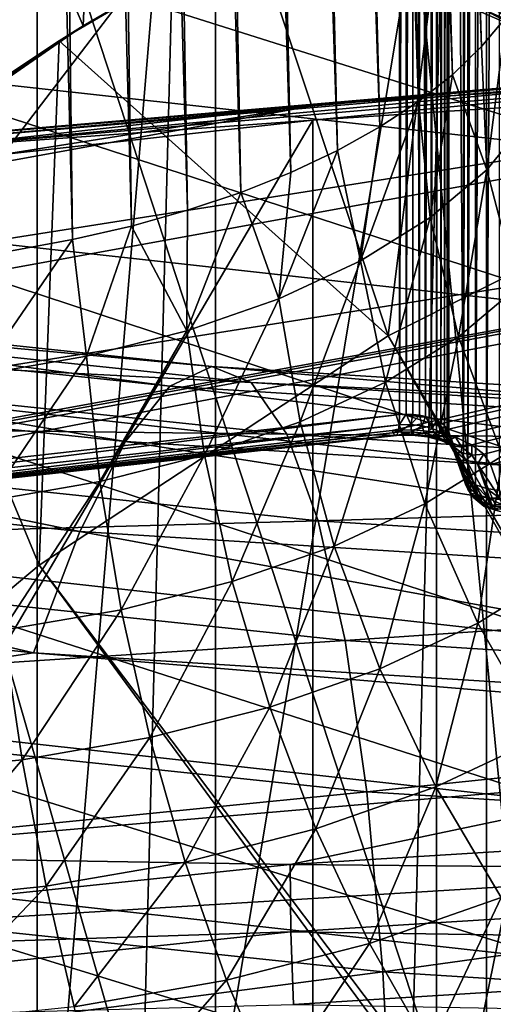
# Model space of a CAD drawing. Header units: metres. Extents: x -109 to 109, y -78 to 121.
# Tile 700 of 1056: x -5.12 to -4, y -27.3 to -24.96. Entities that reach past the tile are written whole.
import ezdxf

# ---------------------------------------------------------------- set-up
doc = ezdxf.new("R2010")
doc.units = ezdxf.units.M
doc.layers.add('solid_508554_SW0001', color=7, linetype='CONTINUOUS')

msp = doc.modelspace()

# ---------------------------------------------------------------- linework, layer by layer
at = {"layer": 'solid_508554_SW0001'}
for points in [[(-4.028895, -25.028086, -27.438148), (-4.390633, -15.334071, -32.870968), (-4.340459, -15.273519, -32.76609)], [(-3.971056, -24.958551, -27.312653), (-4.028895, -25.028086, -27.438148), (-4.340459, -15.273519, -32.76609)], [(-4.098256, -25.094858, -27.559149), (-4.450983, -15.392023, -32.971348), (-4.390633, -15.334071, -32.870968)], [(-4.028895, -25.028086, -27.438148), (-4.098256, -25.094858, -27.559149), (-4.390633, -15.334071, -32.870968)], [(-4.178648, -25.158443, -27.67482), (-4.52113, -15.447086, -33.066719), (-4.450983, -15.392023, -32.971348)], [(-4.098256, -25.094858, -27.559149), (-4.178648, -25.158443, -27.67482), (-4.450983, -15.392023, -32.971348)], [(-4.26951, -25.218443, -27.784382), (-4.600928, -15.499093, -33.156796), (-4.52113, -15.447086, -33.066719)], [(-4.178648, -25.158443, -27.67482), (-4.26951, -25.218443, -27.784382), (-4.52113, -15.447086, -33.066719)], [(-4.370235, -25.274494, -27.887108), (-4.689499, -15.547416, -33.240494), (-4.600928, -15.499093, -33.156796)], [(-4.26951, -25.218443, -27.784382), (-4.370235, -25.274494, -27.887108), (-4.600928, -15.499093, -33.156796)], [(-4.480164, -25.326284, -27.982325), (-4.785857, -15.591556, -33.316944), (-4.689499, -15.547416, -33.240494)], [(-4.370235, -25.274494, -27.887108), (-4.480164, -25.326284, -27.982325), (-4.689499, -15.547416, -33.240494)], [(-4.598588, -25.373507, -28.069403), (-4.889427, -15.631297, -33.38578), (-4.785857, -15.591556, -33.316944)], [(-4.480164, -25.326284, -27.982325), (-4.598588, -25.373507, -28.069403), (-4.785857, -15.591556, -33.316944)], [(-4.724755, -25.415878, -28.147768), (-4.999993, -15.666523, -33.446793), (-4.889427, -15.631297, -33.38578)], [(-4.598588, -25.373507, -28.069403), (-4.724755, -25.415878, -28.147768), (-4.889427, -15.631297, -33.38578)], [(-4.857862, -25.453156, -28.216879), (-5.116285, -15.696786, -33.49921), (-4.999993, -15.666523, -33.446793)], [(-4.724755, -25.415878, -28.147768), (-4.857862, -25.453156, -28.216879), (-4.999993, -15.666523, -33.446793)], [(-4.997053, -25.485117, -28.276247), (-5.237005, -15.721782, -33.542503), (-5.116285, -15.696786, -33.49921)], [(-4.857862, -25.453156, -28.216879), (-4.997053, -25.485117, -28.276247), (-5.116285, -15.696786, -33.49921)], [(-4.997053, -25.485117, -28.276247), (-5.141396, -25.511545, -28.325443), (-5.237005, -15.721782, -33.542503)], [(-4.01723, -45.438103, -81.150002), (-4.01723, -20.710646, -81.150002), (-3.364592, -20.517324, -81.150002)], [(-3.364592, -45.631424, -81.150002), (-4.01723, -45.438103, -81.150002), (-3.364592, -20.517324, -81.150002)], [(-3.293707, -20.630606, 40.799633), (-4.38185, -20.714348, 40.654591), (-3.455352, -26.749439, 46.601505)], [(-4.38185, -20.714348, 40.654591), (-5.731252, -26.944561, 46.263546), (-3.455352, -26.749439, 46.601505)], [(-4.38185, -20.714348, 40.654591), (-5.461653, -20.821739, 40.468582), (-5.731252, -26.944561, 46.263546)], [(-4.658784, -45.210922, -81.150002), (-4.658784, -20.937828, -81.150002), (-4.01723, -20.710646, -81.150002)], [(-4.01723, -45.438103, -81.150002), (-4.658784, -45.210922, -81.150002), (-4.01723, -20.710646, -81.150002)], [(-6.219674, -26.124939, 41.550282), (-4.223004, -20.876787, 39.040344), (-4.223004, -25.899734, 41.940346)], [(-6.219674, -21.101992, 38.65028), (-4.223004, -20.876787, 39.040344), (-6.219674, -26.124939, 41.550282)], [(-4.223004, -25.899734, 41.940346), (-4.223004, -20.876787, 39.040344), (-4.207349, -20.876001, 39.041706)], [(-4.207349, -25.898949, 41.941704), (-4.223004, -25.899734, 41.940346), (-4.207349, -20.876001, 39.041706)], [(-4.207349, -25.898949, 41.941704), (-4.207349, -20.876001, 39.041706), (-4.191641, -20.876453, 39.04092)], [(-4.191641, -25.899401, 41.940922), (-4.207349, -25.898949, 41.941704), (-4.191641, -20.876453, 39.04092)], [(-4.17627, -25.901079, 41.938015), (-4.191641, -20.876453, 39.04092), (-4.176269, -20.878132, 39.038013)], [(-4.17627, -25.901079, 41.938015), (-4.191641, -25.899401, 41.940922), (-4.191641, -20.876453, 39.04092)], [(-4.161614, -25.903942, 41.933056), (-4.17627, -25.901079, 41.938015), (-4.176269, -20.878132, 39.038013)], [(-4.161614, -25.903942, 41.933056), (-4.176269, -20.878132, 39.038013), (-4.161614, -20.880995, 39.033054)], [(-4.161614, -25.903942, 41.933056), (-4.161614, -20.880995, 39.033054), (-4.148039, -20.884972, 39.026169)], [(-4.148039, -25.907919, 41.926167), (-4.161614, -25.903942, 41.933056), (-4.148039, -20.884972, 39.026169)], [(-4.148039, -25.907919, 41.926167), (-4.148039, -20.884972, 39.026169), (-4.13588, -20.889965, 39.017521)], [(-4.135879, -25.912912, 41.917519), (-4.148039, -25.907919, 41.926167), (-4.13588, -20.889965, 39.017521)], [(-4.135879, -25.912912, 41.917519), (-4.13588, -20.889965, 39.017521), (-4.125436, -20.895849, 39.007328)], [(-4.125436, -25.918797, 41.90733), (-4.135879, -25.912912, 41.917519), (-4.125436, -20.895849, 39.007328)], [(-4.125436, -25.918797, 41.90733), (-4.125436, -20.895849, 39.007328), (-4.116969, -20.902479, 38.995846)], [(-4.116968, -25.925426, 41.895844), (-4.125436, -25.918797, 41.90733), (-4.116969, -20.902479, 38.995846)], [(-4.116968, -25.925426, 41.895844), (-4.116969, -20.902479, 38.995846), (-4.110685, -20.909691, 38.983353)], [(-4.110685, -25.932638, 41.88335), (-4.116968, -25.925426, 41.895844), (-4.110685, -20.909691, 38.983353)], [(-4.110685, -25.932638, 41.88335), (-4.110685, -20.909691, 38.983353), (-4.106743, -20.917307, 38.970161)], [(-4.110685, -25.932638, 41.88335), (-4.106743, -20.917307, 38.970161), (-4.106743, -25.940254, 41.870159)], [(-4.072013, -26.038736, 41.699585), (-4.106743, -20.917307, 38.970161), (-4.072013, -21.015789, 38.799583)], [(-4.072013, -26.038736, 41.699585), (-4.106743, -25.940254, 41.870159), (-4.106743, -20.917307, 38.970161)], [(-5.287572, -44.950462, -81.150002), (-5.287572, -21.198286, -81.150002), (-4.658784, -20.937828, -81.150002)], [(-4.658784, -45.210922, -81.150002), (-5.287572, -44.950462, -81.150002), (-4.658784, -20.937828, -81.150002)], [(-4.061867, -21.030542, 38.774033), (-4.072013, -26.038736, 41.699585), (-4.072013, -21.015789, 38.799583)], [(-4.061867, -26.05349, 41.67403), (-4.072013, -26.038736, 41.699585), (-4.061867, -21.030542, 38.774033)], [(-4.061867, -26.05349, 41.67403), (-4.061867, -21.030542, 38.774033), (-4.043098, -21.043026, 38.752411)], [(-4.043098, -26.065973, 41.652412), (-4.061867, -26.05349, 41.67403), (-4.043098, -21.043026, 38.752411)], [(-4.043098, -26.065973, 41.652412), (-4.043098, -21.043026, 38.752411), (-4.017543, -21.052004, 38.736858)], [(-4.017543, -26.074951, 41.63686), (-4.043098, -26.065973, 41.652412), (-4.017543, -21.052004, 38.736858)], [(-4.017543, -26.074951, 41.63686), (-4.017543, -21.052004, 38.736858), (-3.987694, -21.056602, 38.728893)], [(-3.987694, -26.07955, 41.628895), (-4.017543, -26.074951, 41.63686), (-3.987694, -21.056602, 38.728893)], [(-5.404819, -32.07119, 40.451073), (-4.521749, -21.470507, 34.595592), (-3.62909, -21.376354, 34.758667)], [(-3.629026, -31.862358, 40.812778), (-5.404819, -32.07119, 40.451073), (-3.62909, -21.376354, 34.758667)], [(-5.404819, -32.07119, 40.451073), (-5.404889, -21.58519, 34.396957), (-4.521749, -21.470507, 34.595592)], [(-4.972164, -24.979465, -61.099998), (-4.855795, -22.421144, -61.099998), (-5.817447, -23.000132, -61.099998)], [(-4.972164, -24.979465, -61.099998), (-4.052052, -24.481886, -61.099998), (-4.855795, -22.421144, -61.099998)], [(-5.831995, -25.575188, -61.099998), (-4.972164, -24.979465, -61.099998), (-5.817447, -23.000132, -61.099998)], [(-3.928372, -23.817802, 38.746357), (-5.852896, -24.037437, 38.365936), (-3.928225, -30.745993, 42.74638)], [(-3.963492, -27.017197, 124.562874), (-4.24888, -24.087736, 130.123047), (-3.805692, -23.983105, 130.311829)], [(-5.852896, -24.037437, 38.365936), (-5.852784, -30.965624, 42.365963), (-3.928225, -30.745993, 42.74638)], [(-6.610686, -27.179277, 124.477234), (-4.680604, -24.204325, 129.91391), (-4.24888, -24.087736, 130.123047)], [(-3.963492, -27.017197, 124.562874), (-6.610686, -27.179277, 124.477234), (-4.24888, -24.087736, 130.123047)], [(-3.143271, -27.250275, 133.446945), (-3.142986, -24.140366, 131.653702), (-4.135183, -24.328079, 131.313736)], [(-6.610686, -27.179277, 124.477234), (-5.099644, -24.332695, 129.684982), (-4.680604, -24.204325, 129.91391)], [(-3.366618, -25.269512, -62.099998), (-3.615712, -24.289351, -62.099998), (-4.09997, -24.504646, -62.099998)], [(-6.610686, -27.179277, 124.477234), (-5.504393, -24.472486, 129.437195), (-5.099644, -24.332695, 129.684982)], [(-4.135434, -27.454042, 133.116211), (-4.135183, -24.328079, 131.313736), (-5.080447, -24.56756, 130.884293)], [(-4.135434, -27.454042, 133.116211), (-3.143271, -27.250275, 133.446945), (-4.135183, -24.328079, 131.313736)], [(-4.972164, -24.979465, -61.099998), (-4.09997, -24.504646, -62.099998), (-4.052052, -24.481886, -61.099998)], [(-4.972164, -24.979465, -61.099998), (-4.571177, -24.746449, -62.099998), (-4.09997, -24.504646, -62.099998)], [(-4.249986, -25.713148, -62.099998), (-4.09997, -24.504646, -62.099998), (-4.571177, -24.746449, -62.099998)], [(-4.249986, -25.713148, -62.099998), (-3.366618, -25.269512, -62.099998), (-4.09997, -24.504646, -62.099998)], [(-5.080717, -27.707806, 132.694962), (-5.080447, -24.56756, 130.884293), (-5.967965, -24.856981, 130.370834)], [(-5.080717, -27.707806, 132.694962), (-4.135434, -27.454042, 133.116211), (-5.080447, -24.56756, 130.884293)], [(-5.504528, -25.080139, -9.241195), (-3.693126, -25.28093, -9.588971), (-5.419728, -24.734444, -9.075343)], [(-3.693126, -25.28093, -9.588971), (-3.636231, -24.93214, -9.417763), (-5.419728, -24.734444, -9.075343)], [(-4.249986, -25.713148, -62.099998), (-4.571177, -24.746449, -62.099998), (-5.028449, -25.014305, -62.099998)], [(-4.972164, -24.979465, -61.099998), (-5.028449, -25.014305, -62.099998), (-4.571177, -24.746449, -62.099998)], [(-5.080717, -27.707806, 132.694962), (-5.967965, -24.856981, 130.370834), (-5.967979, -26.431536, 131.278809)], [(-3.913344, -24.997065, -24.432009), (-4.169057, -24.885283, -24.238394), (-4.031888, -24.937675, -24.001129)], [(-3.913344, -24.997065, -24.432009), (-4.055036, -24.900286, -24.652037), (-4.169057, -24.885283, -24.238394)], [(-3.847939, -25.017937, -24.855816), (-3.984026, -24.879938, -25.056545), (-4.055036, -24.900286, -24.652037)], [(-3.847939, -25.017937, -24.855816), (-4.055036, -24.900286, -24.652037), (-3.913344, -24.997065, -24.432009)], [(-3.753987, -25.059158, -24.211542), (-4.031888, -24.937675, -24.001129), (-3.882183, -24.953289, -23.766182)], [(-3.753987, -25.059158, -24.211542), (-3.913344, -24.997065, -24.432009), (-4.031888, -24.937675, -24.001129)], [(-4.016865, -25.319796, -27.333694), (-4.028895, -25.028086, -27.438148), (-3.971056, -24.958551, -27.312653)], [(-4.016865, -25.319796, -27.333694), (-3.971056, -24.958551, -27.312653), (-3.917314, -25.198084, -27.114265)], [(-0.000003, -24.972105, 43.747044), (-14.57333, -27.270447, 39.766201), (-16.331614, -27.94536, 38.597218)], [(-8.199345, -26.473967, 41.145744), (-0.000003, -24.972105, 43.747044), (-16.331614, -27.94536, 38.597218)], [(-0.000003, -24.972105, 43.747044), (-2.214558, -25.020468, 43.66328), (-14.57333, -27.270447, 39.766201)], [(-8.199345, -26.473967, 41.145744), (-7.225257, -26.307487, 41.434097), (-0.000003, -24.972105, 43.747044)], [(-7.225257, -26.307487, 41.434097), (-6.239069, -26.162365, 41.685455), (-0.000003, -24.972105, 43.747044)], [(-6.239069, -26.162365, 41.685455), (-4.240786, -25.937134, 42.075565), (-0.000003, -24.972105, 43.747044)], [(-5.831995, -25.575188, -61.099998), (-5.028449, -25.014305, -62.099998), (-4.972164, -24.979465, -61.099998)], [(-4.240786, -25.937134, 42.075565), (-4.18921, -25.93586, 42.07777), (-0.000003, -24.972105, 43.747044)], [(-4.18921, -25.93586, 42.07777), (-4.137682, -25.941418, 42.06815), (-0.000003, -24.972105, 43.747044)], [(-4.137682, -25.941418, 42.06815), (-4.090908, -25.953485, 42.047245), (-0.000003, -24.972105, 43.747044)], [(-4.090908, -25.953485, 42.047245), (-4.052059, -25.971237, 42.016499), (-0.000003, -24.972105, 43.747044)], [(-4.052059, -25.971237, 42.016499), (-4.023757, -25.993498, 41.97794), (-0.000003, -24.972105, 43.747044)], [(-4.023757, -25.993498, 41.97794), (-4.008262, -26.018175, 41.9352), (-0.000003, -24.972105, 43.747044)], [(-4.008262, -26.018175, 41.9352), (-3.973532, -26.116657, 41.764622), (-0.000003, -24.972105, 43.747044)], [(-5.831995, -25.575188, -61.099998), (-5.469945, -25.307156, -62.099998), (-5.028449, -25.014305, -62.099998)], [(-5.075949, -26.256405, -62.099998), (-5.028449, -25.014305, -62.099998), (-5.469945, -25.307156, -62.099998)], [(-5.075949, -26.256405, -62.099998), (-4.249986, -25.713148, -62.099998), (-5.028449, -25.014305, -62.099998)], [(-2.214558, -25.020468, 43.66328), (-12.70409, -26.674765, 40.797951), (-14.57333, -27.270447, 39.766201)], [(-2.214558, -25.020468, 43.66328), (-4.412245, -25.165186, 43.412621), (-12.70409, -26.674765, 40.797951)], [(-3.230166, -25.063902, 43.597778), (-4.412245, -25.165186, 43.412621), (-2.214558, -25.020468, 43.66328)], [(-4.016865, -25.319796, -27.333694), (-4.098256, -25.094858, -27.559149), (-4.028895, -25.028086, -27.438148)], [(-3.233712, -25.062351, 43.628857), (-3.236526, -25.070532, 43.658955), (-5.368294, -25.253296, 43.3424)], [(-5.363626, -25.244957, 43.312576), (-3.233712, -25.062351, 43.628857), (-5.368294, -25.253296, 43.3424)], [(-3.230166, -25.063902, 43.597778), (-3.233712, -25.062351, 43.628857), (-5.363626, -25.244957, 43.312576)], [(-2.222472, -25.057224, 43.799614), (-2.222471, -28.521326, 45.799614), (-4.428028, -28.66651, 45.548149)], [(-4.428028, -25.202408, 43.548149), (-2.222472, -25.057224, 43.799614), (-4.428028, -28.66651, 45.548149)], [(-3.238333, -25.087643, 43.685123), (-2.222472, -25.057224, 43.799614), (-4.428028, -25.202408, 43.548149)], [(-5.57951, -25.449633, -9.350993), (-3.743433, -25.653156, -9.703508), (-5.504528, -25.080139, -9.241195)], [(-3.743433, -25.653156, -9.703508), (-3.693126, -25.28093, -9.588971), (-5.504528, -25.080139, -9.241195)], [(-3.236526, -25.070532, 43.658955), (-3.238333, -25.087643, 43.685123), (-5.37129, -25.27051, 43.368393)], [(-5.368294, -25.253296, 43.3424), (-3.236526, -25.070532, 43.658955), (-5.37129, -25.27051, 43.368393)], [(-5.357745, -25.246307, 43.281845), (-3.230166, -25.063902, 43.597778), (-5.363626, -25.244957, 43.312576)], [(-5.357745, -25.246307, 43.281845), (-4.412245, -25.165186, 43.412621), (-3.230166, -25.063902, 43.597778)], [(-5.37129, -25.27051, 43.368393), (-3.238333, -25.087643, 43.685123), (-4.428028, -25.202408, 43.548149)], [(-4.150506, -25.432947, -27.539051), (-4.178648, -25.158443, -27.67482), (-4.098256, -25.094858, -27.559149)], [(-4.150506, -25.432947, -27.539051), (-4.098256, -25.094858, -27.559149), (-4.016865, -25.319796, -27.333694)], [(-4.412245, -25.165186, 43.412621), (-10.738096, -26.162834, 41.684639), (-12.70409, -26.674765, 40.797951)], [(-4.412245, -25.165186, 43.412621), (-6.576328, -25.405159, 42.996975), (-10.738096, -26.162834, 41.684639)], [(-5.357745, -25.246307, 43.281845), (-6.576328, -25.405159, 42.996975), (-4.412245, -25.165186, 43.412621)], [(-4.315653, -25.535404, -27.726212), (-4.26951, -25.218443, -27.784382), (-4.178648, -25.158443, -27.67482)], [(-4.315653, -25.535404, -27.726212), (-4.178648, -25.158443, -27.67482), (-4.150506, -25.432947, -27.539051)], [(-4.428028, -25.202408, 43.548149), (-4.428028, -28.66651, 45.548149), (-6.599883, -28.907255, 45.131165)], [(-6.599883, -25.443153, 43.131165), (-4.428028, -25.202408, 43.548149), (-6.599883, -28.907255, 45.131165)], [(-5.37129, -25.27051, 43.368393), (-4.428028, -25.202408, 43.548149), (-6.599883, -25.443153, 43.131165)], [(-4.016865, -25.319796, -27.333694), (-3.917314, -25.198084, -27.114265), (-3.944234, -25.59778, -27.216516)], [(-4.315653, -25.535404, -27.726212), (-4.370235, -25.274494, -27.887108), (-4.26951, -25.218443, -27.784382)], [(-0.46333, -32.207546, -57.858181), (-3.366618, -25.269512, -62.099998), (-4.249986, -25.713148, -62.099998)], [(-4.50895, -25.625362, -27.891453), (-4.480164, -25.326284, -27.982325), (-4.370235, -25.274494, -27.887108)], [(-4.50895, -25.625362, -27.891453), (-4.370235, -25.274494, -27.887108), (-4.315653, -25.535404, -27.726212)], [(-5.833086, -26.891729, -62.099998), (-5.075949, -26.256405, -62.099998), (-5.469945, -25.307156, -62.099998)], [(-4.50895, -25.625362, -27.891453), (-4.598588, -25.373507, -28.069403), (-4.480164, -25.326284, -27.982325)], [(-4.150506, -25.432947, -27.539051), (-4.016865, -25.319796, -27.333694), (-4.083923, -25.715899, -27.430466)], [(-4.016865, -25.319796, -27.333694), (-3.944234, -25.59778, -27.216516), (-4.083923, -25.715899, -27.430466)], [(-4.726646, -25.70117, -28.031422), (-4.724755, -25.415878, -28.147768), (-4.598588, -25.373507, -28.069403)], [(-4.726646, -25.70117, -28.031422), (-4.598588, -25.373507, -28.069403), (-4.50895, -25.625362, -27.891453)], [(-4.726646, -25.70117, -28.031422), (-4.857862, -25.453156, -28.216879), (-4.724755, -25.415878, -28.147768)], [(-4.315653, -25.535404, -27.726212), (-4.150506, -25.432947, -27.539051), (-4.256374, -25.822779, -27.625303)], [(-4.150506, -25.432947, -27.539051), (-4.083923, -25.715899, -27.430466), (-4.256374, -25.822779, -27.625303)], [(-5.642823, -25.833807, -9.402031), (-3.785911, -26.03964, -9.758546), (-5.57951, -25.449633, -9.350993)], [(-3.785911, -26.03964, -9.758546), (-3.743433, -25.653156, -9.703508), (-5.57951, -25.449633, -9.350993)], [(-4.964404, -25.761543, -28.143335), (-4.997053, -25.485117, -28.276247), (-4.857862, -25.453156, -28.216879)], [(-4.964404, -25.761543, -28.143335), (-4.857862, -25.453156, -28.216879), (-4.726646, -25.70117, -28.031422)], [(-5.217588, -25.805399, -28.224907), (-5.141396, -25.511545, -28.325443), (-4.997053, -25.485117, -28.276247)], [(-5.217588, -25.805399, -28.224907), (-4.997053, -25.485117, -28.276247), (-4.964404, -25.761543, -28.143335)], [(-6.96012, -25.543098, -16.713062), (-7.108713, -25.5847, -17.360695), (-4.766755, -25.832357, -17.789652)], [(-4.667116, -25.78558, -17.133053), (-6.96012, -25.543098, -16.713062), (-4.766755, -25.832357, -17.789652)], [(-6.821846, -25.586079, -16.063236), (-6.96012, -25.543098, -16.713062), (-4.667116, -25.78558, -17.133053)], [(-4.50895, -25.625362, -27.891453), (-4.315653, -25.535404, -27.726212), (-4.458031, -25.916573, -27.797169)], [(-4.315653, -25.535404, -27.726212), (-4.256374, -25.822779, -27.625303), (-4.458031, -25.916573, -27.797169)], [(-7.108713, -25.5847, -17.360695), (-7.265189, -25.710203, -17.995522), (-4.87168, -25.963312, -18.43392)], [(-4.766755, -25.832357, -17.789652), (-7.108713, -25.5847, -17.360695), (-4.87168, -25.963312, -18.43392)], [(-4.574396, -25.823744, -16.474884), (-6.821846, -25.586079, -16.063236), (-4.667116, -25.78558, -17.133053)], [(-6.696158, -25.71294, -15.421872), (-6.821846, -25.586079, -16.063236), (-4.574396, -25.823744, -16.474884)], [(-4.083923, -25.715899, -27.430466), (-3.944234, -25.59778, -27.216516), (-3.979521, -25.997272, -27.351627)], [(-4.726646, -25.70117, -28.031422), (-4.50895, -25.625362, -27.891453), (-4.684943, -25.99555, -27.942636)], [(-4.50895, -25.625362, -27.891453), (-4.458031, -25.916573, -27.797169), (-4.684943, -25.99555, -27.942636)], [(-7.265189, -25.710203, -17.995522), (-7.426983, -25.917549, -18.607134), (-4.980171, -26.176296, -19.055296)], [(-4.87168, -25.963312, -18.43392), (-7.265189, -25.710203, -17.995522), (-4.980171, -26.176296, -19.055296)], [(-4.490116, -25.946224, -15.825934), (-6.696158, -25.71294, -15.421872), (-4.574396, -25.823744, -16.474884)], [(-6.585116, -25.921598, -14.799481), (-6.696158, -25.71294, -15.421872), (-4.490116, -25.946224, -15.825934)], [(-0.546063, -32.257133, -57.858181), (-4.249986, -25.713148, -62.099998), (-5.075949, -26.256405, -62.099998)], [(-4.964404, -25.761543, -28.143335), (-4.726646, -25.70117, -28.031422), (-4.932578, -26.058418, -28.058859)], [(-4.726646, -25.70117, -28.031422), (-4.684943, -25.99555, -27.942636), (-4.932578, -26.058418, -28.058859)], [(-0.546063, -32.257133, -57.858181), (-0.46333, -32.207546, -57.858181), (-4.249986, -25.713148, -62.099998)], [(-4.256374, -25.822779, -27.625303), (-4.083923, -25.715899, -27.430466), (-4.163145, -26.111099, -27.558514)], [(-4.083923, -25.715899, -27.430466), (-3.979521, -25.997272, -27.351627), (-4.163145, -26.111099, -27.558514)], [(-5.217588, -25.805399, -28.224907), (-4.964404, -25.761543, -28.143335), (-5.196117, -26.104053, -28.143522)], [(-4.964404, -25.761543, -28.143335), (-4.932578, -26.058418, -28.058859), (-5.196117, -26.104053, -28.143522)], [(-4.667116, -25.78558, -17.133053), (-4.766755, -25.832357, -17.789652), (-2.391684, -25.981644, -18.048223)], [(-2.341691, -25.931746, -17.386219), (-4.667116, -25.78558, -17.133053), (-2.391684, -25.981644, -18.048223)], [(-4.574396, -25.823744, -16.474884), (-4.667116, -25.78558, -17.133053), (-2.341691, -25.931746, -17.386219)], [(-2.29517, -25.967007, -16.723021), (-4.574396, -25.823744, -16.474884), (-2.341691, -25.931746, -17.386219)], [(-4.490116, -25.946224, -15.825934), (-4.574396, -25.823744, -16.474884), (-2.29517, -25.967007, -16.723021)], [(-4.458031, -25.916573, -27.797169), (-4.256374, -25.822779, -27.625303), (-4.377705, -26.21096, -27.740871)], [(-4.256374, -25.822779, -27.625303), (-4.163145, -26.111099, -27.558514), (-4.377705, -26.21096, -27.740871)], [(-5.692905, -26.223183, -9.393048), (-3.819512, -26.430843, -9.752728), (-5.642823, -25.833807, -9.402031)], [(-3.819512, -26.430843, -9.752728), (-3.785911, -26.03964, -9.758546), (-5.642823, -25.833807, -9.402031)], [(-4.766755, -25.832357, -17.789652), (-4.87168, -25.963312, -18.43392), (-2.44433, -26.115885, -18.698185)], [(-2.391684, -25.981644, -18.048223), (-4.766755, -25.832357, -17.789652), (-2.44433, -26.115885, -18.698185)], [(-6.00107, -26.12007, 41.620518), (-6.219674, -26.124939, 41.550282), (-4.223004, -25.899734, 41.940346)], [(-4.223875, -25.924088, 41.959965), (-6.00107, -26.12007, 41.620518), (-4.223004, -25.899734, 41.940346)], [(-4.223875, -25.924088, 41.959965), (-4.223004, -25.899734, 41.940346), (-4.207349, -25.898949, 41.941704)], [(-4.19645, -25.923435, 41.961094), (-4.223875, -25.924088, 41.959965), (-4.207349, -25.898949, 41.941704)], [(-4.19645, -25.923435, 41.961094), (-4.207349, -25.898949, 41.941704), (-4.191641, -25.899401, 41.940922)], [(-4.19645, -25.923435, 41.961094), (-4.191641, -25.899401, 41.940922), (-4.17627, -25.901079, 41.938015)], [(-4.169625, -25.926365, 41.956024), (-4.19645, -25.923435, 41.961094), (-4.17627, -25.901079, 41.938015)], [(-4.169625, -25.926365, 41.956024), (-4.17627, -25.901079, 41.938015), (-4.161614, -25.903942, 41.933056)], [(-7.426983, -25.917549, -18.607134), (-7.590104, -26.199728, -19.17926), (-5.089554, -26.464174, -19.637295)], [(-4.980171, -26.176296, -19.055296), (-7.426983, -25.917549, -18.607134), (-5.089554, -26.464174, -19.637295)], [(-4.415657, -26.151016, -15.196843), (-6.585116, -25.921598, -14.799481), (-4.490116, -25.946224, -15.825934)], [(-6.49054, -26.208635, -14.206266), (-6.585116, -25.921598, -14.799481), (-4.415657, -26.151016, -15.196843)], [(-6.004663, -26.137352, 41.646385), (-6.00107, -26.12007, 41.620518), (-4.223875, -25.924088, 41.959965)], [(-4.226404, -25.941254, 41.986038), (-6.004663, -26.137352, 41.646385), (-4.223875, -25.924088, 41.959965)], [(-4.684943, -25.99555, -27.942636), (-4.458031, -25.916573, -27.797169), (-4.618969, -26.295004, -27.895117)], [(-4.458031, -25.916573, -27.797169), (-4.377705, -26.21096, -27.740871), (-4.618969, -26.295004, -27.895117)], [(-4.19645, -25.923435, 41.961094), (-4.226404, -25.941254, 41.986038), (-4.223875, -25.924088, 41.959965)], [(-4.19526, -25.940514, 41.98732), (-4.226404, -25.941254, 41.986038), (-4.19645, -25.923435, 41.961094)], [(-4.19526, -25.940514, 41.98732), (-4.19645, -25.923435, 41.961094), (-4.169625, -25.926365, 41.956024)], [(-4.14524, -25.932673, 41.945095), (-4.169625, -25.926365, 41.956024), (-4.161614, -25.903942, 41.933056)], [(-4.14524, -25.932673, 41.945095), (-4.161614, -25.903942, 41.933056), (-4.148039, -25.907919, 41.926167)], [(-4.14524, -25.932673, 41.945095), (-4.148039, -25.907919, 41.926167), (-4.135879, -25.912912, 41.917519)], [(-4.124965, -25.941931, 41.929062), (-4.14524, -25.932673, 41.945095), (-4.135879, -25.912912, 41.917519)], [(-4.124965, -25.941931, 41.929062), (-4.135879, -25.912912, 41.917519), (-4.125436, -25.918797, 41.90733)], [(-4.124965, -25.941931, 41.929062), (-4.125436, -25.918797, 41.90733), (-4.116968, -25.925426, 41.895844)], [(-4.235307, -25.94808, 42.046875), (-4.240786, -25.937134, 42.075565), (-6.239069, -26.162365, 41.685455)], [(-4.235307, -25.94808, 42.046875), (-6.239069, -26.162365, 41.685455), (-6.017312, -26.144592, 41.706505)], [(-4.235307, -25.94808, 42.046875), (-6.017312, -26.144592, 41.706505), (-4.230343, -25.949522, 42.015987)], [(-6.010259, -26.145803, 41.676018), (-6.004663, -26.137352, 41.646385), (-4.226404, -25.941254, 41.986038)], [(-4.230343, -25.949522, 42.015987), (-6.010259, -26.145803, 41.676018), (-4.226404, -25.941254, 41.986038)], [(-2.252883, -26.086847, -16.0695), (-4.490116, -25.946224, -15.825934), (-2.29517, -25.967007, -16.723021)], [(-4.415657, -26.151016, -15.196843), (-4.490116, -25.946224, -15.825934), (-2.252883, -26.086847, -16.0695)], [(-4.191072, -25.947029, 42.048698), (-4.18921, -25.93586, 42.07777), (-4.240786, -25.937134, 42.075565)], [(-4.191072, -25.947029, 42.048698), (-4.240786, -25.937134, 42.075565), (-4.235307, -25.94808, 42.046875)], [(-4.191072, -25.947029, 42.048698), (-4.235307, -25.94808, 42.046875), (-4.193407, -25.948643, 42.017509)], [(-4.193407, -25.948643, 42.017509), (-4.235307, -25.94808, 42.046875), (-4.230343, -25.949522, 42.015987)], [(-4.19526, -25.940514, 41.98732), (-4.230343, -25.949522, 42.015987), (-4.226404, -25.941254, 41.986038)], [(-4.193407, -25.948643, 42.017509), (-4.230343, -25.949522, 42.015987), (-4.19526, -25.940514, 41.98732)], [(-4.164799, -25.94384, 41.98156), (-4.19526, -25.940514, 41.98732), (-4.169625, -25.926365, 41.956024)], [(-4.193407, -25.948643, 42.017509), (-4.19526, -25.940514, 41.98732), (-4.164799, -25.94384, 41.98156)], [(-4.15728, -25.952589, 42.010677), (-4.193407, -25.948643, 42.017509), (-4.164799, -25.94384, 41.98156)], [(-4.191072, -25.947029, 42.048698), (-4.193407, -25.948643, 42.017509), (-4.15728, -25.952589, 42.010677)], [(-4.191072, -25.947029, 42.048698), (-4.137682, -25.941418, 42.06815), (-4.18921, -25.93586, 42.07777)], [(-4.147806, -25.951754, 42.040516), (-4.137682, -25.941418, 42.06815), (-4.191072, -25.947029, 42.048698)], [(-4.147806, -25.951754, 42.040516), (-4.191072, -25.947029, 42.048698), (-4.15728, -25.952589, 42.010677)], [(-4.164799, -25.94384, 41.98156), (-4.169625, -25.926365, 41.956024), (-4.14524, -25.932673, 41.945095)], [(-4.137107, -25.951004, 41.969151), (-4.164799, -25.94384, 41.98156), (-4.14524, -25.932673, 41.945095)], [(-4.15728, -25.952589, 42.010677), (-4.164799, -25.94384, 41.98156), (-4.137107, -25.951004, 41.969151)], [(-4.147806, -25.951754, 42.040516), (-4.090908, -25.953485, 42.047245), (-4.137682, -25.941418, 42.06815)], [(-4.137107, -25.951004, 41.969151), (-4.14524, -25.932673, 41.945095), (-4.124965, -25.941931, 41.929062)], [(-4.114083, -25.961515, 41.950943), (-4.137107, -25.951004, 41.969151), (-4.124965, -25.941931, 41.929062)], [(-4.110188, -25.953501, 41.909023), (-4.124965, -25.941931, 41.929062), (-4.116968, -25.925426, 41.895844)], [(-4.114083, -25.961515, 41.950943), (-4.124965, -25.941931, 41.929062), (-4.110188, -25.953501, 41.909023)], [(-4.110188, -25.953501, 41.909023), (-4.116968, -25.925426, 41.895844), (-4.110685, -25.932638, 41.88335)], [(-4.110188, -25.953501, 41.909023), (-4.110685, -25.932638, 41.88335), (-4.106743, -25.940254, 41.870159)], [(-4.101923, -25.966591, 41.886349), (-4.110188, -25.953501, 41.909023), (-4.106743, -25.940254, 41.870159)], [(-4.070854, -26.05188, 41.707409), (-4.106743, -25.940254, 41.870159), (-4.072013, -26.038736, 41.699585)], [(-4.067434, -26.064432, 41.715351), (-4.101923, -25.966591, 41.886349), (-4.106743, -25.940254, 41.870159)], [(-4.070854, -26.05188, 41.707409), (-4.067434, -26.064432, 41.715351), (-4.106743, -25.940254, 41.870159)], [(-6.017312, -26.144592, 41.706505), (-6.010259, -26.145803, 41.676018), (-4.230343, -25.949522, 42.015987)], [(-4.87168, -25.963312, -18.43392), (-4.980171, -26.176296, -19.055296), (-2.498765, -26.332266, -19.325445)], [(-2.44433, -26.115885, -18.698185), (-4.87168, -25.963312, -18.43392), (-2.498765, -26.332266, -19.325445)], [(-4.124438, -25.961084, 41.99596), (-4.15728, -25.952589, 42.010677), (-4.137107, -25.951004, 41.969151)], [(-4.147806, -25.951754, 42.040516), (-4.15728, -25.952589, 42.010677), (-4.124438, -25.961084, 41.99596)], [(-4.108474, -25.961929, 42.022888), (-4.090908, -25.953485, 42.047245), (-4.147806, -25.951754, 42.040516)], [(-4.108474, -25.961929, 42.022888), (-4.147806, -25.951754, 42.040516), (-4.124438, -25.961084, 41.99596)], [(-4.124438, -25.961084, 41.99596), (-4.137107, -25.951004, 41.969151), (-4.114083, -25.961515, 41.950943)], [(-4.097131, -25.973553, 41.974365), (-4.124438, -25.961084, 41.99596), (-4.114083, -25.961515, 41.950943)], [(-4.108474, -25.961929, 42.022888), (-4.124438, -25.961084, 41.99596), (-4.097131, -25.973553, 41.974365)], [(-4.097302, -25.974655, 41.928188), (-4.114083, -25.961515, 41.950943), (-4.110188, -25.953501, 41.909023)], [(-4.097131, -25.973553, 41.974365), (-4.114083, -25.961515, 41.950943), (-4.097302, -25.974655, 41.928188)], [(-4.097302, -25.974655, 41.928188), (-4.110188, -25.953501, 41.909023), (-4.101923, -25.966591, 41.886349)], [(-4.075771, -25.97686, 41.997028), (-4.090908, -25.953485, 42.047245), (-4.108474, -25.961929, 42.022888)], [(-4.075771, -25.97686, 41.997028), (-4.108474, -25.961929, 42.022888), (-4.097131, -25.973553, 41.974365)], [(-4.087916, -25.989521, 41.902439), (-4.097302, -25.974655, 41.928188), (-4.101923, -25.966591, 41.886349)], [(-4.053938, -26.087147, 41.731216), (-4.087916, -25.989521, 41.902439), (-4.101923, -25.966591, 41.886349)], [(-4.061787, -26.076262, 41.723331), (-4.053938, -26.087147, 41.731216), (-4.101923, -25.966591, 41.886349)], [(-4.067434, -26.064432, 41.715351), (-4.061787, -26.076262, 41.723331), (-4.101923, -25.966591, 41.886349)], [(-4.075771, -25.97686, 41.997028), (-4.052059, -25.971237, 42.016499), (-4.090908, -25.953485, 42.047245)], [(-4.051938, -25.995522, 41.964706), (-4.052059, -25.971237, 42.016499), (-4.075771, -25.97686, 41.997028)], [(-4.051938, -25.995522, 41.964706), (-4.023757, -25.993498, 41.97794), (-4.052059, -25.971237, 42.016499)], [(-4.077229, -25.989136, 41.947376), (-4.097131, -25.973553, 41.974365), (-4.097302, -25.974655, 41.928188)], [(-4.077229, -25.989136, 41.947376), (-4.097302, -25.974655, 41.928188), (-4.087916, -25.989521, 41.902439)], [(-4.075771, -25.97686, 41.997028), (-4.097131, -25.973553, 41.974365), (-4.077229, -25.989136, 41.947376)], [(-4.066097, -26.006767, 41.916836), (-4.077229, -25.989136, 41.947376), (-4.087916, -25.989521, 41.902439)], [(-4.032109, -26.104836, 41.745872), (-4.066097, -26.006767, 41.916836), (-4.087916, -25.989521, 41.902439)], [(-4.037156, -26.101767, 41.743073), (-4.032109, -26.104836, 41.745872), (-4.087916, -25.989521, 41.902439)], [(-4.053938, -26.087147, 41.731216), (-4.037156, -26.101767, 41.743073), (-4.087916, -25.989521, 41.902439)], [(-4.051938, -25.995522, 41.964706), (-4.075771, -25.97686, 41.997028), (-4.077229, -25.989136, 41.947376)], [(-4.051938, -25.995522, 41.964706), (-4.077229, -25.989136, 41.947376), (-4.066097, -26.006767, 41.916836)], [(-4.038606, -26.016638, 41.928131), (-4.023757, -25.993498, 41.97794), (-4.051938, -25.995522, 41.964706)], [(-4.038606, -26.016638, 41.928131), (-4.008262, -26.018175, 41.9352), (-4.023757, -25.993498, 41.97794)], [(-4.932578, -26.058418, -28.058859), (-4.684943, -25.99555, -27.942636), (-4.882104, -26.361881, -28.018274)], [(-4.684943, -25.99555, -27.942636), (-4.618969, -26.295004, -27.895117), (-4.882104, -26.361881, -28.018274)], [(-4.163145, -26.111099, -27.558514), (-3.979521, -25.997272, -27.351627), (-4.038209, -26.393423, -27.527451)], [(-4.038606, -26.016638, 41.928131), (-4.051938, -25.995522, 41.964706), (-4.066097, -26.006767, 41.916836)], [(-4.004067, -26.11508, 41.757496), (-4.038606, -26.016638, 41.928131), (-4.066097, -26.006767, 41.916836)], [(-4.032109, -26.104836, 41.745872), (-4.004067, -26.11508, 41.757496), (-4.066097, -26.006767, 41.916836)], [(-4.038606, -26.016638, 41.928131), (-3.973532, -26.116657, 41.764622), (-4.008262, -26.018175, 41.9352)], [(-3.995235, -26.116442, 41.760078), (-3.973532, -26.116657, 41.764622), (-4.038606, -26.016638, 41.928131)], [(-4.004067, -26.11508, 41.757496), (-3.995235, -26.116442, 41.760078), (-4.038606, -26.016638, 41.928131)], [(-3.979521, -25.997272, -27.351627), (-3.839813, -26.270292, -27.304434), (-4.038209, -26.393423, -27.527451)], [(-4.060188, -26.071888, 41.687408), (-4.072013, -26.038736, 41.699585), (-4.061867, -26.05349, 41.67403)], [(-4.060188, -26.071888, 41.687408), (-4.070854, -26.05188, 41.707409), (-4.072013, -26.038736, 41.699585)], [(-5.196117, -26.104053, -28.143522), (-4.932578, -26.058418, -28.058859), (-5.162, -26.410404, -28.107948)], [(-4.932578, -26.058418, -28.058859), (-4.882104, -26.361881, -28.018274), (-5.162, -26.410404, -28.107948)], [(-4.060188, -26.071888, 41.687408), (-4.067434, -26.064432, 41.715351), (-4.070854, -26.05188, 41.707409)], [(-4.055263, -26.086695, 41.704044), (-4.061787, -26.076262, 41.723331), (-4.067434, -26.064432, 41.715351)], [(-4.055263, -26.086695, 41.704044), (-4.067434, -26.064432, 41.715351), (-4.060188, -26.071888, 41.687408)], [(-4.040854, -26.088181, 41.668919), (-4.061867, -26.05349, 41.67403), (-4.043098, -26.065973, 41.652412)], [(-4.060188, -26.071888, 41.687408), (-4.061867, -26.05349, 41.67403), (-4.040854, -26.088181, 41.668919)], [(-2.215523, -26.289307, -15.43637), (-4.415657, -26.151016, -15.196843), (-2.252883, -26.086847, -16.0695)], [(-4.047412, -26.096943, 41.722847), (-4.053938, -26.087147, 41.731216), (-4.061787, -26.076262, 41.723331)], [(-4.047412, -26.096943, 41.722847), (-4.061787, -26.076262, 41.723331), (-4.055263, -26.086695, 41.704044)], [(-4.055263, -26.086695, 41.704044), (-4.060188, -26.071888, 41.687408), (-4.040854, -26.088181, 41.668919)], [(-4.055263, -26.086695, 41.704044), (-4.040854, -26.088181, 41.668919), (-4.034297, -26.105444, 41.689648)], [(-4.047412, -26.096943, 41.722847), (-4.055263, -26.086695, 41.704044), (-4.034297, -26.105444, 41.689648)], [(-4.047412, -26.096943, 41.722847), (-4.037156, -26.101767, 41.743073), (-4.053938, -26.087147, 41.731216)], [(-4.015302, -26.097143, 41.653351), (-4.043098, -26.065973, 41.652412), (-4.017543, -26.074951, 41.63686)], [(-4.040854, -26.088181, 41.668919), (-4.043098, -26.065973, 41.652412), (-4.015302, -26.097143, 41.653351)], [(-4.040854, -26.088181, 41.668919), (-4.015302, -26.097143, 41.653351), (-4.008755, -26.114397, 41.674057)], [(-4.034297, -26.105444, 41.689648), (-4.040854, -26.088181, 41.668919), (-4.008755, -26.114397, 41.674057)], [(-3.986022, -26.097912, 41.642242), (-4.017543, -26.074951, 41.63686), (-3.987694, -26.07955, 41.628895)], [(-4.015302, -26.097143, 41.653351), (-4.017543, -26.074951, 41.63686), (-3.986022, -26.097912, 41.642242)], [(-4.377705, -26.21096, -27.740871), (-4.163145, -26.111099, -27.558514), (-4.269907, -26.501438, -27.723915)], [(-4.163145, -26.111099, -27.558514), (-4.038209, -26.393423, -27.527451), (-4.269907, -26.501438, -27.723915)], [(-4.047412, -26.096943, 41.722847), (-4.023947, -26.1164, 41.712963), (-4.037156, -26.101767, 41.743073)], [(-4.047412, -26.096943, 41.722847), (-4.034297, -26.105444, 41.689648), (-4.023947, -26.1164, 41.712963)], [(-4.010621, -26.12018, 41.737022), (-4.032109, -26.104836, 41.745872), (-4.037156, -26.101767, 41.743073)], [(-4.010621, -26.12018, 41.737022), (-4.037156, -26.101767, 41.743073), (-4.023947, -26.1164, 41.712963)], [(-4.034297, -26.105444, 41.689648), (-4.008755, -26.114397, 41.674057), (-3.99842, -26.125355, 41.697353)], [(-4.023947, -26.1164, 41.712963), (-4.034297, -26.105444, 41.689648), (-3.99842, -26.125355, 41.697353)], [(-4.010621, -26.12018, 41.737022), (-4.004067, -26.11508, 41.757496), (-4.032109, -26.104836, 41.745872)], [(-4.015302, -26.097143, 41.653351), (-3.986022, -26.097912, 41.642242), (-3.981113, -26.1127, 41.658836)], [(-4.008755, -26.114397, 41.674057), (-4.015302, -26.097143, 41.653351), (-3.981113, -26.1127, 41.658836)], [(-4.023947, -26.1164, 41.712963), (-3.99842, -26.125355, 41.697353), (-3.985111, -26.12915, 41.72139)], [(-4.010621, -26.12018, 41.737022), (-4.023947, -26.1164, 41.712963), (-3.985111, -26.12915, 41.72139)], [(-4.010621, -26.12018, 41.737022), (-3.995235, -26.116442, 41.760078), (-4.004067, -26.11508, 41.757496)], [(-4.010621, -26.12018, 41.737022), (-3.96978, -26.125427, 41.744453), (-3.995235, -26.116442, 41.760078)], [(-4.010621, -26.12018, 41.737022), (-3.985111, -26.12915, 41.72139), (-3.96978, -26.125427, 41.744453)], [(-4.008755, -26.114397, 41.674057), (-3.981113, -26.1127, 41.658836), (-3.973289, -26.122946, 41.677593)], [(-3.99842, -26.125355, 41.697353), (-4.008755, -26.114397, 41.674057), (-3.973289, -26.122946, 41.677593)], [(-4.352238, -26.434757, -14.597921), (-6.49054, -26.208635, -14.206266), (-4.415657, -26.151016, -15.196843)], [(-4.352238, -26.434757, -14.597921), (-4.415657, -26.151016, -15.196843), (-2.215523, -26.289307, -15.43637)], [(-4.980171, -26.176296, -19.055296), (-5.089554, -26.464174, -19.637295), (-2.553647, -26.623581, -19.913393)], [(-2.498765, -26.332266, -19.325445), (-4.980171, -26.176296, -19.055296), (-2.553647, -26.623581, -19.913393)], [(-5.089554, -26.464174, -19.637295), (-7.590104, -26.199728, -19.17926), (-17.357225, -28.344933, -22.894863)], [(-6.41398, -26.569347, -13.651952), (-6.49054, -26.208635, -14.206266), (-4.352238, -26.434757, -14.597921)], [(-5.728521, -26.608156, -9.324267), (-3.843408, -26.817116, -9.686196), (-5.692905, -26.223183, -9.393048)], [(-3.843408, -26.817116, -9.686196), (-3.819512, -26.430843, -9.752728), (-5.692905, -26.223183, -9.393048)], [(-4.618969, -26.295004, -27.895117), (-4.377705, -26.21096, -27.740871), (-4.530311, -26.592318, -27.890009)], [(-4.377705, -26.21096, -27.740871), (-4.269907, -26.501438, -27.723915), (-4.530311, -26.592318, -27.890009)], [(-0.623537, -32.31459, -57.858181), (-5.075949, -26.256405, -62.099998), (-5.833086, -26.891729, -62.099998)], [(-0.623537, -32.31459, -57.858181), (-0.546063, -32.257133, -57.858181), (-5.075949, -26.256405, -62.099998)], [(-4.038209, -26.393423, -27.527451), (-3.839813, -26.270292, -27.304434), (-3.884574, -26.662958, -27.532864)], [(-4.882104, -26.361881, -28.018274), (-4.618969, -26.295004, -27.895117), (-4.814198, -26.664627, -28.02256)], [(-4.618969, -26.295004, -27.895117), (-4.530311, -26.592318, -27.890009), (-4.814198, -26.664627, -28.02256)], [(-2.183704, -26.571062, -14.834008), (-4.352238, -26.434757, -14.597921), (-2.215523, -26.289307, -15.43637)], [(-5.162, -26.410404, -28.107948), (-4.882104, -26.361881, -28.018274), (-5.116057, -26.717075, -28.11904)], [(-4.882104, -26.361881, -28.018274), (-4.814198, -26.664627, -28.02256), (-5.116057, -26.717075, -28.11904)], [(-5.162, -26.410404, -28.107948), (-5.116057, -26.717075, -28.11904), (-5.429969, -26.748947, -28.177666)], [(-4.269907, -26.501438, -27.723915), (-4.038209, -26.393423, -27.527451), (-4.137231, -26.781013, -27.746708)], [(-4.038209, -26.393423, -27.527451), (-3.884574, -26.662958, -27.532864), (-4.137231, -26.781013, -27.746708)], [(-4.3009, -26.792803, -14.038986), (-6.41398, -26.569347, -13.651952), (-4.352238, -26.434757, -14.597921)], [(-5.967979, -26.431536, 131.278809), (-5.967797, -28.006016, 132.18689), (-5.080717, -27.707806, 132.694962)], [(-4.3009, -26.792803, -14.038986), (-4.352238, -26.434757, -14.597921), (-2.183704, -26.571062, -14.834008)], [(-5.089554, -26.464174, -19.637295), (-17.357225, -28.344933, -22.894863), (17.357225, -28.344933, -22.894863)], [(-2.553647, -26.623581, -19.913393), (-5.089554, -26.464174, -19.637295), (17.357225, -28.344933, -22.894863)], [(-4.530311, -26.592318, -27.890009), (-4.269907, -26.501438, -27.723915), (-4.421104, -26.880339, -27.927431)], [(-4.269907, -26.501438, -27.723915), (-4.137231, -26.781013, -27.746708), (-4.421104, -26.880339, -27.927431)], [(-6.35669, -26.99782, -13.145622), (-6.41398, -26.569347, -13.651952), (-4.3009, -26.792803, -14.038986)], [(-2.157945, -26.9275, -14.272288), (-4.3009, -26.792803, -14.038986), (-2.183704, -26.571062, -14.834008)], [(-4.814198, -26.664627, -28.02256), (-4.530311, -26.592318, -27.890009), (-4.730492, -26.959366, -28.071611)], [(-4.530311, -26.592318, -27.890009), (-4.421104, -26.880339, -27.927431), (-4.730492, -26.959366, -28.071611)], [(-5.728521, -26.608156, -9.324267), (-5.748791, -26.979225, -9.197384), (-3.857008, -27.188925, -9.560594)], [(-5.728521, -26.608156, -9.324267), (-3.857008, -27.188925, -9.560594), (-3.843408, -26.817116, -9.686196)], [(-5.116057, -26.717075, -28.11904), (-4.814198, -26.664627, -28.02256), (-5.059396, -27.016684, -28.176531)], [(-4.814198, -26.664627, -28.02256), (-4.730492, -26.959366, -28.071611), (-5.059396, -27.016684, -28.176531)], [(-4.137231, -26.781013, -27.746708), (-3.884574, -26.662958, -27.532864), (-3.982871, -27.042959, -27.808701)], [(-5.429969, -26.748947, -28.177666), (-5.116057, -26.717075, -28.11904), (-5.401379, -27.051517, -28.240269)], [(-5.116057, -26.717075, -28.11904), (-5.059396, -27.016684, -28.176531), (-5.401379, -27.051517, -28.240269)], [(-4.481872, -26.965269, 46.581799), (-3.455352, -26.749439, 46.601505), (-5.731252, -26.944561, 46.263546)], [(-2.248616, -26.826082, 46.82288), (-3.455352, -26.749439, 46.601505), (-4.481872, -26.965269, 46.581799)], [(-4.421104, -26.880339, -27.927431), (-4.137231, -26.781013, -27.746708), (-4.293976, -27.152132, -28.006487)], [(-4.137231, -26.781013, -27.746708), (-3.982871, -27.042959, -27.808701), (-4.293976, -27.152132, -28.006487)], [(-4.262486, -27.219278, -13.529201), (-6.35669, -26.99782, -13.145622), (-4.3009, -26.792803, -14.038986)], [(-4.262486, -27.219278, -13.529201), (-4.3009, -26.792803, -14.038986), (-2.157945, -26.9275, -14.272288)], [(-2.248616, -26.826082, 46.82288), (-4.481872, -26.965269, 46.581799), (-2.248111, -26.985434, 46.907837)], [(-4.730492, -26.959366, -28.071611), (-4.421104, -26.880339, -27.927431), (-4.633002, -27.239006, -28.164248)], [(-4.421104, -26.880339, -27.927431), (-4.293976, -27.152132, -28.006487), (-4.633002, -27.239006, -28.164248)], [(-0.695007, -32.379368, -57.858181), (-5.833086, -26.891729, -62.099998), (-6.511304, -27.610594, -62.099998)], [(-0.695007, -32.379368, -57.858181), (-0.623537, -32.31459, -57.858181), (-5.833086, -26.891729, -62.099998)], [(-2.138671, -27.352772, -13.760418), (-4.262486, -27.219278, -13.529201), (-2.157945, -26.9275, -14.272288)], [(-4.481872, -26.965269, 46.581799), (-5.731252, -26.944561, 46.263546), (-6.684512, -27.196192, 46.181828)], [(-4.481872, -26.965269, 46.581799), (-6.684512, -27.196192, 46.181828), (-4.480865, -27.12459, 46.666813)], [(-5.059396, -27.016684, -28.176531), (-4.730492, -26.959366, -28.071611), (-4.993379, -27.302017, -28.279036)], [(-4.730492, -26.959366, -28.071611), (-4.633002, -27.239006, -28.164248), (-4.993379, -27.302017, -28.279036)], [(-4.481872, -26.965269, 46.581799), (-4.480865, -27.12459, 46.666813), (-2.248111, -26.985434, 46.907837)], [(-5.748791, -26.979225, -9.197384), (-5.913657, -27.305088, -8.97795), (-3.969077, -27.527006, -9.362324)], [(-3.857008, -27.188925, -9.560594), (-5.748791, -26.979225, -9.197384), (-3.969077, -27.527006, -9.362324)], [(-2.248111, -26.985434, 46.907837), (-4.480865, -27.12459, 46.666813), (-2.244933, -27.15741, 46.962849)], [(-4.666261, -30.474524, 118.07032), (-6.610686, -27.179277, 124.477234), (-3.963492, -27.017197, 124.562874)], [(-6.319612, -27.487028, -12.69558), (-6.35669, -26.99782, -13.145622), (-4.262486, -27.219278, -13.529201)], [(-5.401379, -27.051517, -28.240269), (-5.059396, -27.016684, -28.176531), (-5.36806, -27.340317, -28.348761)], [(-5.059396, -27.016684, -28.176531), (-4.993379, -27.302017, -28.279036), (-5.36806, -27.340317, -28.348761)], [(-2.334388, -30.388168, 118.02536), (-4.666261, -30.474524, 118.07032), (-3.963492, -27.017197, 124.562874)], [(-4.293976, -27.152132, -28.006487), (-3.982871, -27.042959, -27.808701), (-4.151988, -27.401155, -28.125271)], [(-3.982871, -27.042959, -27.808701), (-3.810543, -27.280968, -27.908403), (-4.151988, -27.401155, -28.125271)], [(-6.684512, -27.196192, 46.181828), (-6.68301, -27.355461, 46.266933), (-4.480865, -27.12459, 46.666813)], [(-4.480865, -27.12459, 46.666813), (-6.68301, -27.355461, 46.266933), (-4.474531, -27.29637, 46.722164)], [(-4.480865, -27.12459, 46.666813), (-4.474531, -27.29637, 46.722164), (-2.244933, -27.15741, 46.962849)], [(-4.633002, -27.239006, -28.164248), (-4.293976, -27.152132, -28.006487), (-4.524076, -27.496817, -28.298241)], [(-4.293976, -27.152132, -28.006487), (-4.151988, -27.401155, -28.125271), (-4.524076, -27.496817, -28.298241)], [(-2.244933, -27.15741, 46.962849), (-4.474531, -27.29637, 46.722164), (-2.239187, -27.336399, 46.986111)], [(-4.666261, -30.474524, 118.07032), (-7.004075, -30.715693, 117.966316), (-6.610686, -27.179277, 124.477234)], [(-4.237623, -27.707195, -13.07692), (-6.319612, -27.487028, -12.69558), (-4.262486, -27.219278, -13.529201)], [(-4.237623, -27.707195, -13.07692), (-4.262486, -27.219278, -13.529201), (-2.138671, -27.352772, -13.760418)], [(-4.993379, -27.302017, -28.279036), (-4.633002, -27.239006, -28.164248), (-4.919596, -27.56621, -28.424089)], [(-4.633002, -27.239006, -28.164248), (-4.524076, -27.496817, -28.298241), (-4.919596, -27.56621, -28.424089)], [(-3.139944, -27.346205, 133.490082), (-3.143271, -27.250275, 133.446945), (-4.135434, -27.454042, 133.116211)], [(-4.151988, -27.401155, -28.125271), (-3.810543, -27.280968, -27.908403), (-3.998557, -27.621416, -28.280924)]]:
    msp.add_3dface(points, dxfattribs=at)

doc.saveas('drawing.dxf')
